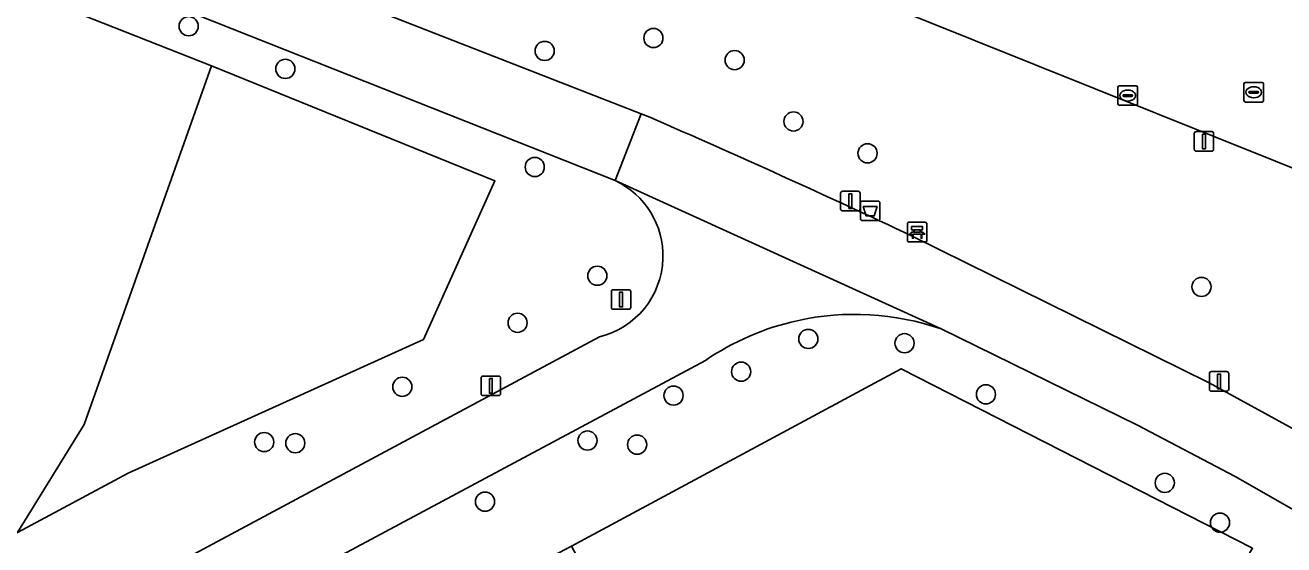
# Model space of a CAD drawing. Extents: x 157320 to 158835, y 386650 to 388491.
# Drawn here: x 158258.3 to 158322.5, y 387270.9 to 387297.4 of the extents above; entities that cross this region are included whole.
import ezdxf

# ---------------------------------------------------------------- set-up
doc = ezdxf.new("R2010")
doc.units = 0
for name, color, linetype in [('IMGEO_Afsluitpaal', 7, 'Continuous'), ('IMGEO_Afvalbak', 7, 'Continuous'), ('IMGEO_Bank', 7, 'Continuous'), ('IMGEO_Berm_groen', 7, 'Continuous'), ('IMGEO_Boom', 7, 'Continuous'), ('IMGEO_Erf', 7, 'Continuous'), ('IMGEO_Fietspad_gesloten', 7, 'Continuous'), ('IMGEO_Groenvoorziening', 7, 'Continuous'), ('IMGEO_Kolk', 7, 'Continuous'), ('IMGEO_Lichtmast', 7, 'Continuous'), ('IMGEO_Rijbaan_lokaal_gesloten', 7, 'Continuous'), ('IMGEO_Rioolput', 7, 'Continuous')]:
    doc.layers.add(name, color=color, linetype=linetype)

msp = doc.modelspace()

# ---------------------------------------------------------------- linework, layer by layer
at = {"layer": 'IMGEO_Afsluitpaal'}
for p, q in [((158288.325, 387283.884), (158289.115, 387283.884)), ((158289.115, 387283.884), (158288.325, 387283.884)), ((158288.225, 387282.984), (158288.225, 387283.784)), ((158288.225, 387283.784), (158288.225, 387282.984)), ((158289.215, 387283.784), (158289.215, 387282.984)), ((158289.215, 387282.984), (158289.215, 387283.784)), ((158289.115, 387282.884), (158288.325, 387282.884)), ((158288.325, 387282.884), (158289.115, 387282.884))]:
    msp.add_line(p, q, dxfattribs=at)
msp.add_lwpolyline([(158288.645, 387283.759), (158288.795, 387283.759), (158288.795, 387283.009), (158288.645, 387283.009), (158288.645, 387283.759)], dxfattribs=at)
for centre, start, end in [((158288.325, 387283.784), 90, 180), ((158288.325, 387283.784), 90, 180), ((158289.115, 387283.784), 0, 90), ((158289.115, 387283.784), 360, 90), ((158288.325, 387282.984), 180, 270), ((158288.325, 387282.984), 180, 270), ((158289.115, 387282.984), 270, 0), ((158289.115, 387282.984), 270, 0)]:
    msp.add_arc(centre, 0.1, start, end, dxfattribs=at)
at = {"layer": 'IMGEO_Afvalbak'}
for p, q in [((158301.038, 387288.41), (158301.828, 387288.41)), ((158301.828, 387288.41), (158301.038, 387288.41)), ((158300.938, 387287.51), (158300.938, 387288.31)), ((158300.938, 387288.31), (158300.938, 387287.51)), ((158301.928, 387288.31), (158301.928, 387287.51)), ((158301.928, 387287.51), (158301.928, 387288.31)), ((158301.828, 387287.41), (158301.038, 387287.41)), ((158301.038, 387287.41), (158301.828, 387287.41))]:
    msp.add_line(p, q, dxfattribs=at)
msp.add_lwpolyline([(158301.081, 387288.124), (158301.785, 387288.124), (158301.636, 387287.654), (158301.23, 387287.654), (158301.081, 387288.124)], dxfattribs=at)
for centre, start, end in [((158301.038, 387288.31), 90, 180), ((158301.038, 387288.31), 90, 180), ((158301.828, 387288.31), 0, 90), ((158301.828, 387288.31), 360, 90), ((158301.038, 387287.51), 180, 270), ((158301.038, 387287.51), 180, 270), ((158301.828, 387287.51), 270, 0), ((158301.828, 387287.51), 270, 0)]:
    msp.add_arc(centre, 0.1, start, end, dxfattribs=at)
at = {"layer": 'IMGEO_Bank'}
for p, q in [((158303.329, 387286.398), (158303.329, 387287.239)), ((158303.329, 387287.239), (158303.329, 387286.398)), ((158303.404, 387287.323), (158304.245, 387287.323)), ((158304.245, 387287.323), (158303.404, 387287.323)), ((158304.329, 387287.248), (158304.329, 387286.407)), ((158304.329, 387286.407), (158304.329, 387287.248)), ((158304.026, 387286.721), (158303.633, 387286.721)), ((158303.638, 387286.829), (158303.638, 387286.935)), ((158303.682, 387286.935), (158303.682, 387286.829)), ((158303.97, 387286.941), (158303.688, 387286.941)), ((158303.688, 387286.823), (158303.97, 387286.823)), ((158303.976, 387286.829), (158303.976, 387286.935)), ((158304.02, 387286.935), (158304.02, 387286.829)), ((158304.254, 387286.323), (158303.413, 387286.323)), ((158303.413, 387286.323), (158304.254, 387286.323))]:
    msp.add_line(p, q, dxfattribs=at)
for points in [[(158303.632, 387286.941), (158303.546, 387286.941), (158303.546, 387287.102), (158304.109, 387287.102), (158304.109, 387286.941), (158304.026, 387286.941)], [(158303.576, 387286.721), (158303.434, 387286.721), (158303.546, 387286.823), (158303.632, 387286.823)], [(158303.626, 387286.714), (158303.626, 387286.507), (158303.583, 387286.507), (158303.583, 387286.714)], [(158304.026, 387286.823), (158304.109, 387286.823), (158304.221, 387286.721), (158304.082, 387286.721)], [(158304.076, 387286.714), (158304.076, 387286.507), (158304.032, 387286.507), (158304.032, 387286.714)]]:
    msp.add_lwpolyline(points, dxfattribs=at)
for centre, radius, start, end in [((158303.407, 387287.245), 0.0779, 92.4484, 184.28452), ((158303.407, 387287.245), 0.0779, 92.4484, 184.28452), ((158304.251, 387287.245), 0.0779, 2.4484, 94.28452), ((158304.251, 387287.245), 0.0779, 2.4484, 94.28452), ((158303.576, 387286.714), 0.00671, 2.89567, 87.10433), ((158303.633, 387286.714), 0.00671, 92.89567, 177.10433), ((158303.631, 387286.934), 0.00671, 2.89567, 87.10433), ((158303.631, 387286.83), 0.00671, 272.89567, 357.10433), ((158303.688, 387286.934), 0.00671, 92.89567, 177.10433), ((158303.688, 387286.83), 0.00671, 182.89567, 267.10433), ((158303.97, 387286.934), 0.00671, 2.89567, 87.10433), ((158303.97, 387286.83), 0.00671, 272.89567, 357.10433), ((158304.027, 387286.934), 0.00671, 92.89567, 177.10433), ((158304.027, 387286.83), 0.00671, 182.89567, 267.10433), ((158304.025, 387286.714), 0.00671, 2.89567, 87.10433), ((158304.082, 387286.714), 0.00671, 92.89567, 177.10433), ((158304.251, 387286.401), 0.0779, 272.4484, 4.28452), ((158304.251, 387286.401), 0.0779, 272.4484, 4.28452), ((158303.407, 387286.401), 0.0779, 182.4484, 274.28452), ((158303.407, 387286.401), 0.0779, 182.4484, 274.28452)]:
    msp.add_arc(centre, radius, start, end, dxfattribs=at)
at = {"layer": 'IMGEO_Berm_groen'}
for points in [[(158181.754, 387341.023), (158179.894, 387336.819), (158196.427, 387330.121), (158233.586, 387314.953), (158272.994, 387299.418), (158274.047, 387299.005), (158289.751, 387292.854), (158290.188, 387292.683)], [(158303.572, 387286.624), (158318.728, 387279.136), (158325.698, 387275.321), (158327.063, 387274.562), (158336.5, 387283.714), (158337.037, 387284.479), (158331.318, 387286.752), (158282.199, 387306.464), (158278.806, 387307.93), (158276.895, 387304.182), (158265.187, 387309.099), (158221.254, 387325.716)]]:
    msp.add_lwpolyline(points, dxfattribs=at)
msp.add_arc((158091.472, 386835.918), 498.119, 64.79854, 66.48849, dxfattribs=at)
at = {"layer": 'IMGEO_Boom'}
for centre in [(158266.652, 387297.329), (158290.368, 387296.726), (158284.818, 387296.068), (158294.513, 387295.598), (158271.583, 387295.151), (158297.516, 387292.469), (158301.298, 387290.844), (158284.312, 387290.145), (158287.505, 387284.598), (158318.341, 387284.027), (158283.437, 387282.197), (158298.273, 387281.373), (158303.186, 387281.154), (158294.847, 387279.702), (158277.553, 387278.932), (158291.398, 387278.482), (158307.339, 387278.545), (158270.504, 387276.111), (158272.091, 387276.053), (158287.005, 387276.187), (158289.537, 387275.981), (158316.466, 387274.029), (158281.776, 387273.072), (158319.283, 387272.001)]:
    msp.add_circle(centre, 0.489, dxfattribs=at)
at = {"layer": 'IMGEO_Erf'}
for points in [[(158257.92, 387271.493), (158261.323, 387277.013), (158267.812, 387295.314), (158231.041, 387309.802)], [(158282.317, 387234.838), (158292.071, 387240.13), (158296.805, 387242.698), (158300.121, 387244.876), (158302.319, 387246.539), (158306.612, 387250.352), (158309.177, 387252.959), (158312.128, 387256.58), (158314.684, 387260.489), (158319.916, 387269.015), (158320.948, 387270.696), (158303.016, 387279.854), (158286.183, 387270.806), (158288.045, 387267.334), (158291.346, 387261.199), (158288.176, 387259.493), (158285.213, 387257.899), (158281.901, 387264.028), (158283.805, 387265.053), (158281.984, 387268.584), (158279.987, 387267.551), (158247.137, 387250)]]:
    msp.add_lwpolyline(points, dxfattribs=at)
at = {"layer": 'IMGEO_Fietspad_gesloten'}
for points in [[(158124.471, 387355.87), (158132.741, 387352.366), (158149.829, 387345.265), (158176.498, 387334.345), (158178.354, 387333.585), (158195.029, 387326.837), (158224.046, 387315.044), (158225.213, 387314.57), (158232.134, 387311.757), (158271.569, 387296.126), (158272.304, 387295.835), (158288.418, 387289.45), (158289.751, 387292.854), (158274.047, 387299.005), (158272.994, 387299.418), (158233.586, 387314.953), (158196.427, 387330.121), (158179.894, 387336.819), (158178.012, 387337.588), (158134.371, 387355.421), (158125.75, 387359.161)], [(158290.188, 387292.683), (158289.751, 387292.854), (158288.418, 387289.45), (158305.05, 387281.888), (158315.081, 387276.969), (158320.056, 387274.361), (158327.031, 387270.374), (158332.147, 387267.221), (158359.357, 387250), (158363.642, 387247.288)], [(158305.05, 387281.888), (158288.418, 387289.45)], [(158366.005, 387250), (158365.644, 387250.213), (158330.82, 387272.268), (158329.384, 387273.169), (158327.063, 387274.562), (158325.698, 387275.321), (158318.728, 387279.136), (158303.572, 387286.624)], [(158287.618, 387281.484), (158228.821, 387250), (158183.203, 387225.573), (158113.521, 387188.82), (158116.671, 387186.321), (158181.22, 387220.509), (158184.875, 387222.452), (158236.396, 387250), (158293.02, 387280.276)]]:
    msp.add_lwpolyline(points, dxfattribs=at)
for centre, radius, start, end in [((158091.472, 386835.918), 498.119, 64.79854, 66.48849), ((158286.611, 387285.607), 4.247, 358.1987, 64.81997), ((158286.613, 387285.608), 4.245, 283.69217, 358.17312), ((158300.641, 387269.084), 13.542, 71.00018, 102.49575), ((158300.642, 387269.091), 13.535, 102.50653, 124.27337)]:
    msp.add_arc(centre, radius, start, end, dxfattribs=at)
at = {"layer": 'IMGEO_Groenvoorziening'}
for points in [[(158288.418, 387289.45), (158272.304, 387295.835), (158271.569, 387296.126), (158232.134, 387311.757)], [(158225.737, 387307.787), (158229.169, 387305.594), (158231.041, 387309.802), (158267.812, 387295.314), (158271.249, 387293.918), (158282.281, 387289.436), (158278.643, 387281.352), (158263.561, 387274.526), (158257.92, 387271.493), (158217.947, 387250), (158212.008, 387246.807), (158208.355, 387244.843), (158137.628, 387206.813), (158109.367, 387190.866), (158112.657, 387188.303), (158113.521, 387188.82), (158183.203, 387225.573), (158228.821, 387250), (158287.618, 387281.484)], [(158327.031, 387270.374), (158320.056, 387274.361), (158315.081, 387276.969), (158305.05, 387281.888)], [(158293.02, 387280.276), (158236.396, 387250), (158184.875, 387222.452), (158184.356, 387216.458), (158247.137, 387250), (158279.987, 387267.551), (158281.984, 387268.584), (158286.183, 387270.806), (158303.016, 387279.854), (158320.948, 387270.696), (158319.916, 387269.015), (158314.684, 387260.489), (158312.128, 387256.58), (158309.177, 387252.959), (158306.612, 387250.352), (158307.681, 387249.269), (158308.398, 387250)]]:
    msp.add_lwpolyline(points, dxfattribs=at)
msp.add_lwpolyline([(158257.92, 387271.493), (158263.561, 387274.526), (158278.643, 387281.352), (158282.281, 387289.436), (158271.249, 387293.918), (158267.812, 387295.314), (158261.323, 387277.013)], close=True, dxfattribs=at)
for centre, radius, start, end in [((158286.611, 387285.607), 4.247, 358.1987, 64.81997), ((158286.613, 387285.608), 4.245, 283.69217, 358.17312), ((158300.641, 387269.084), 13.542, 71.00018, 102.49575), ((158300.642, 387269.091), 13.535, 102.50653, 124.27337)]:
    msp.add_arc(centre, radius, start, end, dxfattribs=at)
at = {"layer": 'IMGEO_Kolk'}
for p, q in [((158314.077, 387293.367), (158314.077, 387294.219)), ((158314.152, 387294.293), (158315.004, 387294.293)), ((158315.078, 387294.219), (158315.078, 387293.367)), ((158314.336, 387293.787), (158314.336, 387293.799)), ((158314.774, 387293.75), (158314.376, 387293.75)), ((158314.379, 387293.836), (158314.777, 387293.836)), ((158314.588, 387293.513), (158314.563, 387293.513)), ((158314.565, 387294.073), (158314.59, 387294.073)), ((158314.82, 387293.799), (158314.82, 387293.787)), ((158315.004, 387293.293), (158314.152, 387293.293))]:
    msp.add_line(p, q, dxfattribs=at)
for points in [[(158314.077, 387293.367), (158314.077, 387294.219)], [(158314.152, 387294.293), (158315.004, 387294.293)], [(158315.078, 387294.219), (158315.078, 387293.367)], [(158315.004, 387293.293), (158314.152, 387293.293)]]:
    msp.add_lwpolyline(points, dxfattribs=at)
for centre, radius, start, end in [((158314.154, 387294.217), 0.0765, 91.55205, 178.44795), ((158314.154, 387294.217), 0.0765, 91.55205, 178.44795), ((158315.002, 387294.217), 0.0765, 1.55205, 88.44795), ((158315.002, 387294.217), 0.0765, 1.55205, 88.44795), ((158314.376, 387293.796), 0.0403, 85.87752, 175.75265), ((158314.373, 387293.786), 0.0366, 178.93798, 274.71019), ((158314.777, 387293.793), 0.043, 264.86636, 352.45326), ((158314.781, 387293.798), 0.0386, 1.73085, 96.63898), ((158314.154, 387293.369), 0.0765, 181.55205, 268.44795), ((158314.154, 387293.369), 0.0765, 181.55205, 268.44795), ((158315.002, 387293.369), 0.0765, 271.55205, 358.44795), ((158315.002, 387293.369), 0.0765, 271.55205, 358.44795)]:
    msp.add_arc(centre, radius, start, end, dxfattribs=at)
for centre, major_axis, ratio, start_param, end_param in [((158314.564, 387293.793), (-0.387, 0.002), 0.722429, 4.712389, 7.853982), ((158314.589, 387293.793), (-0.39, 0.002), 0.717154, 1.570796, 4.712389)]:
    msp.add_ellipse(centre, major_axis=major_axis, ratio=ratio, start_param=start_param, end_param=end_param, dxfattribs=at)
at = {"layer": 'IMGEO_Lichtmast'}
for p, q in [((158317.971, 387291.053), (158317.971, 387291.853)), ((158317.971, 387291.853), (158317.971, 387291.053)), ((158318.071, 387291.953), (158318.861, 387291.953)), ((158318.861, 387291.953), (158318.071, 387291.953)), ((158318.961, 387291.853), (158318.961, 387291.053)), ((158318.961, 387291.053), (158318.961, 387291.853)), ((158318.861, 387290.953), (158318.071, 387290.953)), ((158318.071, 387290.953), (158318.861, 387290.953)), ((158299.925, 387288.006), (158299.925, 387288.806)), ((158299.925, 387288.806), (158299.925, 387288.006)), ((158300.025, 387288.906), (158300.815, 387288.906)), ((158300.815, 387288.906), (158300.025, 387288.906)), ((158300.915, 387288.806), (158300.915, 387288.006)), ((158300.915, 387288.006), (158300.915, 387288.806)), ((158300.815, 387287.906), (158300.025, 387287.906)), ((158300.025, 387287.906), (158300.815, 387287.906)), ((158281.577, 387278.581), (158281.577, 387279.381)), ((158281.577, 387279.381), (158281.577, 387278.581)), ((158281.677, 387279.481), (158282.467, 387279.481)), ((158282.467, 387279.481), (158281.677, 387279.481)), ((158282.567, 387279.381), (158282.567, 387278.581)), ((158282.567, 387278.581), (158282.567, 387279.381)), ((158318.745, 387278.806), (158318.745, 387279.606)), ((158318.745, 387279.606), (158318.745, 387278.806)), ((158318.845, 387279.706), (158319.635, 387279.706)), ((158319.635, 387279.706), (158318.845, 387279.706)), ((158319.735, 387279.606), (158319.735, 387278.806)), ((158319.735, 387278.806), (158319.735, 387279.606)), ((158319.635, 387278.706), (158318.845, 387278.706)), ((158318.845, 387278.706), (158319.635, 387278.706)), ((158282.467, 387278.481), (158281.677, 387278.481)), ((158281.677, 387278.481), (158282.467, 387278.481))]:
    msp.add_line(p, q, dxfattribs=at)
for points in [[(158318.391, 387291.828), (158318.541, 387291.828), (158318.541, 387291.078), (158318.391, 387291.078), (158318.391, 387291.828)], [(158300.345, 387288.781), (158300.495, 387288.781), (158300.495, 387288.031), (158300.345, 387288.031), (158300.345, 387288.781)], [(158281.997, 387279.356), (158282.147, 387279.356), (158282.147, 387278.606), (158281.997, 387278.606), (158281.997, 387279.356)], [(158319.165, 387279.581), (158319.315, 387279.581), (158319.315, 387278.831), (158319.165, 387278.831), (158319.165, 387279.581)]]:
    msp.add_lwpolyline(points, dxfattribs=at)
for centre, start, end in [((158318.071, 387291.853), 90, 180), ((158318.071, 387291.853), 90, 180), ((158318.861, 387291.853), 0, 90), ((158318.861, 387291.853), 360, 90), ((158318.071, 387291.053), 180, 270), ((158318.071, 387291.053), 180, 270), ((158318.861, 387291.053), 270, 0), ((158318.861, 387291.053), 270, 0), ((158300.025, 387288.806), 90, 180), ((158300.025, 387288.806), 90, 180), ((158300.815, 387288.806), 0, 90), ((158300.815, 387288.806), 360, 90), ((158300.025, 387288.006), 180, 270), ((158300.025, 387288.006), 180, 270), ((158300.815, 387288.006), 270, 0), ((158300.815, 387288.006), 270, 0), ((158281.677, 387279.381), 90, 180), ((158281.677, 387279.381), 90, 180), ((158282.467, 387279.381), 0, 90), ((158282.467, 387279.381), 360, 90), ((158318.845, 387279.606), 90, 180), ((158318.845, 387279.606), 90, 180), ((158319.635, 387279.606), 0, 90), ((158319.635, 387279.606), 360, 90), ((158318.845, 387278.806), 180, 270), ((158318.845, 387278.806), 180, 270), ((158319.635, 387278.806), 270, 0), ((158319.635, 387278.806), 270, 0), ((158281.677, 387278.581), 180, 270), ((158281.677, 387278.581), 180, 270), ((158282.467, 387278.581), 270, 0), ((158282.467, 387278.581), 270, 0)]:
    msp.add_arc(centre, 0.1, start, end, dxfattribs=at)
at = {"layer": 'IMGEO_Rijbaan_lokaal_gesloten'}
msp.add_lwpolyline([(158278.806, 387307.93), (158282.199, 387306.464), (158331.318, 387286.752), (158337.037, 387284.479), (158337.914, 387285.856), (158340.061, 387289.14), (158346.076, 387298.308), (158345.789, 387298.498), (158334.261, 387306.137), (158333.896, 387306.356), (158325.082, 387300.136), (158322.419, 387298.22)], dxfattribs=at)
at = {"layer": 'IMGEO_Rioolput'}
for p, q in [((158320.505, 387293.534), (158320.505, 387294.386)), ((158320.58, 387294.46), (158321.432, 387294.46)), ((158320.993, 387294.24), (158321.018, 387294.24)), ((158321.506, 387294.386), (158321.506, 387293.534)), ((158320.764, 387293.954), (158320.764, 387293.966)), ((158321.202, 387293.917), (158320.804, 387293.917)), ((158320.807, 387294.003), (158321.205, 387294.003)), ((158321.016, 387293.68), (158320.991, 387293.68)), ((158321.248, 387293.966), (158321.248, 387293.954)), ((158321.432, 387293.46), (158320.58, 387293.46))]:
    msp.add_line(p, q, dxfattribs=at)
for points in [[(158320.505, 387293.534), (158320.505, 387294.386)], [(158320.58, 387294.46), (158321.432, 387294.46)], [(158321.506, 387294.386), (158321.506, 387293.534)], [(158321.432, 387293.46), (158320.58, 387293.46)]]:
    msp.add_lwpolyline(points, dxfattribs=at)
for centre, radius, start, end in [((158320.582, 387294.384), 0.0765, 91.55205, 178.44795), ((158320.582, 387294.384), 0.0765, 91.55205, 178.44795), ((158321.43, 387294.384), 0.0765, 1.55205, 88.44795), ((158321.43, 387294.384), 0.0765, 1.55205, 88.44795), ((158320.582, 387293.536), 0.0765, 181.55205, 268.44795), ((158320.582, 387293.536), 0.0765, 181.55205, 268.44795), ((158320.804, 387293.963), 0.0403, 85.87752, 175.75265), ((158320.801, 387293.953), 0.0366, 178.93798, 274.71019), ((158321.205, 387293.96), 0.043, 264.86636, 352.45326), ((158321.209, 387293.965), 0.0386, 1.73085, 96.63898), ((158321.43, 387293.536), 0.0765, 271.55205, 358.44795), ((158321.43, 387293.536), 0.0765, 271.55205, 358.44795)]:
    msp.add_arc(centre, radius, start, end, dxfattribs=at)
for centre, major_axis, ratio, start_param, end_param in [((158320.992, 387293.96), (-0.387, 0.002), 0.722429, 4.712389, 7.853982), ((158321.017, 387293.96), (-0.39, 0.002), 0.717154, 1.570796, 4.712389)]:
    msp.add_ellipse(centre, major_axis=major_axis, ratio=ratio, start_param=start_param, end_param=end_param, dxfattribs=at)

doc.saveas('drawing.dxf')
